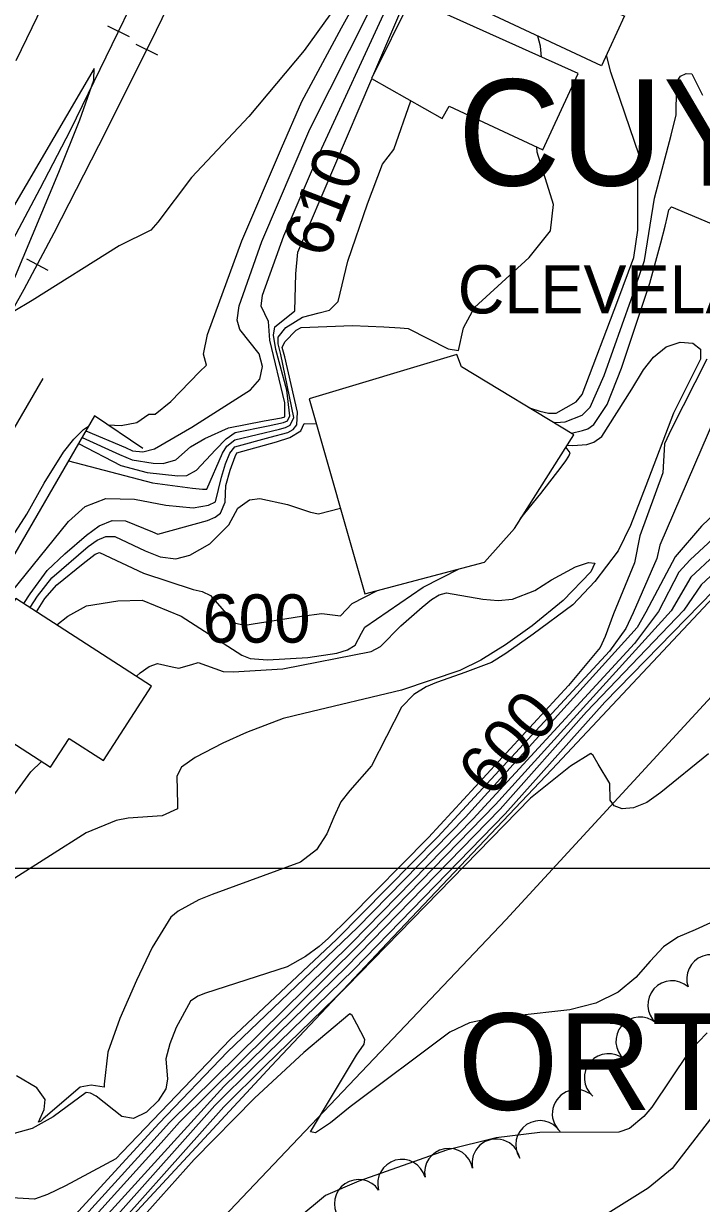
# Model space of a CAD drawing. Extents: x 79600 to 91800, y 75600 to 84400.
# Drawn here: x 85250.2 to 85530.9, y 82861.2 to 83350.1 of the extents above; entities that cross this region are included whole.
import ezdxf

# ---------------------------------------------------------------- set-up
doc = ezdxf.new("R2010")
doc.units = 0
for name, color, linetype in [('084-085$0$TI_CCLOGO', 7, 'Continuous'), ('084-085$0$TI_ORTHO_BM', 7, 'Continuous'), ('084-090$0$BLDG', 7, 'Continuous'), ('084-090$0$GRID', 7, 'Continuous'), ('084-090$0$INDEX', 7, 'Continuous'), ('084-090$0$INDXLBL', 7, 'Continuous'), ('084-090$0$INTER', 7, 'Continuous'), ('084-090$0$ROAD', 7, 'Continuous'), ('084-090$0$RR', 7, 'Continuous'), ('084-090$0$TREES', 7, 'Continuous'), ('084-090$0$WALL', 7, 'Continuous')]:
    doc.layers.add(name, color=color, linetype=linetype)

# ---------------------------------------------------------------- blocks, each defined once
blk = doc.blocks.new('084-090$0$RRTICK100')
blk.add_line((0, -5), (0, 5))

msp = doc.modelspace()

# ---------------------------------------------------------------- linework, layer by layer
at = {"layer": '084-090$0$BLDG'}
for points in [[(85489.54, 83332.58), (85434.63, 83358.28), (85445.08, 83379.07), (85499.06, 83353.2), (85499.06, 83353.36)], [(85479.85, 83329.39), (85410.68, 83360.67), (85394.34, 83327.31), (85423.53, 83310.77), (85426.41, 83315.9), (85465.18, 83297.75)], [(85429.59, 83212.95), (85368.48, 83194.59), (85391.51, 83113.77), (85441.09, 83126.92), (85453.46, 83140.94), (85478.08, 83179.78), (85431.49, 83207.88)], [(85219.41, 83069.04), (85261.33, 83041.96), (85269.06, 83053.93), (85283.31, 83044.72), (85303.26, 83075.59), (85247.09, 83111.88)]]:
    msp.add_lwpolyline(points, close=True, dxfattribs=at)
at = {"layer": '084-090$0$GRID'}
msp.add_line((90000, 83000), (85000, 83000), dxfattribs=at)
at = {"layer": '084-090$0$INDEX'}
for points in [[(85395.3, 83329.28), (85412.25, 83369.06), (85418.12, 83381.14), (85423.25, 83387.34), (85463.83, 83464.6), (85465.84, 83468.17)], [(85838.91, 83337.23), (85821.58, 83339.97), (85816.26, 83340.89), (85813.23, 83340.27), (85799.52, 83327.51), (85791.62, 83319.6), (85767.88, 83284.35), (85755.88, 83266.4), (85727.1, 83204.69), (85711.56, 83171.38), (85686.73, 83127.25), (85672.11, 83097.82), (85659.29, 83074.77), (85634.86, 83043.8), (85549.49, 82916.84), (85534.65, 82896.31), (85518.8, 82875.75), (85508.85, 82867.61), (85490.09, 82855.83)], [(85273.03, 83176.19), (85290.5, 83167.02), (85301.47, 83164.15), (85314.1, 83162.71), (85317.77, 83162.8), (85321.82, 83165.14), (85329.65, 83173.48), (85334.05, 83178.1), (85337.84, 83180.66), (85351.46, 83183.43), (85357.91, 83184.78), (85359.5, 83185.45), (85360.54, 83187.53), (85359.3, 83198.17), (85354.65, 83215.1), (85353.65, 83220.98), (85354.21, 83224.52), (85360.97, 83229.88), (85362.57, 83231.13), (85363.01, 83246.39), (85363.85, 83255.45), (85394.44, 83327.26)], [(85477.07, 83180.39), (85481.69, 83181.48), (85483.91, 83182.21), (85486.4, 83183.96), (85491.92, 83192.3), (85497.86, 83207.28), (85509.47, 83242.62), (85514.05, 83259.29), (85515.83, 83266.23), (85516.81, 83270.26), (85517.4, 83272.9), (85518.56, 83274.2), (85541.84, 83264.39)], [(85533.07, 83211.03), (85518.41, 83181.86), (85515.58, 83175.92), (85514.96, 83163.96), (85505.45, 83137.92), (85503.19, 83126.73), (85494.53, 83105.6), (85491.03, 83096.16), (85489.01, 83091.54), (85475.82, 83075.79), (85417.83, 83012.85), (85384.9, 82979.45), (85376.46, 82971.15), (85372.67, 82967.73), (85367.02, 82963.53), (85359.32, 82959.28), (85325.58, 82948.37), (85322.38, 82947.07), (85319.35, 82945.06), (85313.47, 82934.13), (85310.78, 82927.4), (85309.17, 82921.16), (85309.78, 82912.76), (85309.08, 82908.72), (85305.95, 82903.73), (85301.1, 82899.07), (85295.74, 82896.49), (85290.86, 82897.19), (85280.28, 82905.69), (85277.97, 82906.94), (85276.09, 82907.25), (85262.47, 82897.06), (85253.8, 82892.22), (85246.3, 82890.2)], [(85599, 83180.95), (85530.75, 83117.56), (85523.57, 83107.02), (85483.3, 83065), (85447.62, 83024.59), (85383.97, 82959.21), (85333.11, 82909.74), (85275.74, 82846.41)], [(85255.59, 83106.39), (85259.1, 83111.84), (85263.95, 83117.56), (85274.91, 83126.37), (85279.87, 83130.24), (85281.69, 83131.01), (85299.86, 83122.35), (85320.46, 83115.63), (85324.18, 83114.74), (85327.68, 83113.14), (85337.01, 83102.37), (85337.95, 83101.73)], [(85337.95, 83101.73), (85341.9, 83100.89), (85365.32, 83104.57), (85373.76, 83105.65), (85381.51, 83104.76), (85386.23, 83109.8), (85396.49, 83115.09)]]:
    msp.add_lwpolyline(points, dxfattribs=at)
at = {"layer": '084-090$0$INTER'}
for points in [[(85390.12, 83372.1), (85366.36, 83338.92), (85343.5, 83311.62), (85319.77, 83286.38), (85305.81, 83267.87), (85302.91, 83264.46), (85289.78, 83258.05), (85253.82, 83235.35), (85245.88, 83230.7)], [(85247.16, 83334.81), (85262.43, 83366.55)], [(85274.45, 83178.64), (85289.91, 83171.51), (85295.24, 83169.29), (85303.93, 83167.93), (85308.06, 83167.86), (85313.31, 83169.4), (85319.38, 83174.69), (85325.35, 83178.14), (85335.02, 83182.65), (85349.79, 83185.49), (85357.08, 83186.8), (85358.36, 83187.18), (85358.47, 83192.94), (85352.16, 83218.92), (85351.58, 83226.67), (85348.62, 83233.03), (85349.14, 83237.66), (85358.01, 83262.15), (85372.04, 83294.89), (85401.8, 83359.24)], [(85285.1, 83183.84), (85290.61, 83183.54), (85297.17, 83184.88), (85302.03, 83188.28), (85304.71, 83188.22), (85311.22, 83193.5), (85323.03, 83205.86), (85326.02, 83208.63), (85324.74, 83213.08), (85326.43, 83221.24), (85340.65, 83260.07), (85357.04, 83298.54), (85365.46, 83317.87), (85381.9, 83348.3), (85390.04, 83363.09)], [(85276.02, 83181.34), (85292.47, 83174.4), (85295.33, 83173.12), (85299.56, 83172.66), (85304.42, 83173.94), (85319.92, 83182.84), (85344.13, 83198.42), (85348.08, 83202.79), (85349.13, 83208.02), (85347.83, 83213.35), (85339.71, 83223.43), (85338.65, 83227.22), (85339.55, 83233.19), (85348.91, 83259.83), (85368.75, 83306.38), (85393.45, 83355.37)], [(85464.65, 83336.26), (85464.27, 83340.74), (85463.18, 83344.92)], [(85459.09, 83191.23), (85459.77, 83190.94), (85463.94, 83189.5), (85467.6, 83188.72), (85470.73, 83188.76), (85479.08, 83193.39), (85481.55, 83196.48), (85496.31, 83235.38), (85502.85, 83253.21), (85504.6, 83264.52), (85504.55, 83280.51), (85504.68, 83292.11), (85505.13, 83295.65), (85493.45, 83330.04), (85491.6, 83337.08)], [(85243.05, 83236.37), (85264.85, 83288.53), (85273.58, 83310.24), (85279.34, 83326.69), (85279.4, 83331.53), (85222.98, 83235.04)], [(85469.25, 83185.1), (85470.67, 83184.89), (85474.48, 83185.04), (85481.49, 83187.8), (85484.89, 83191.12), (85490.65, 83204.28), (85501.86, 83235.73), (85507.32, 83252), (85511.45, 83277.79), (85518.35, 83303.92), (85520.43, 83312.38), (85520.63, 83322.98), (85520.78, 83326.05), (85522.26, 83328.3), (85524.59, 83329.51), (85526.97, 83329.28), (85531.37, 83320.49)], [(85268.82, 83168.94), (85303.57, 83159.85), (85320.14, 83157.57), (85324.38, 83157.16), (85326.14, 83157.18), (85332.54, 83172.16), (85334.39, 83175.03), (85337.76, 83177.64), (85356.2, 83182.02), (85358.75, 83182.75), (85360.64, 83183.72), (85362.19, 83186.95), (85356.72, 83213.06), (85355.58, 83217.39), (85355.69, 83220.17), (85358.86, 83224.17), (85365.66, 83228.41), (85372.6, 83230.25), (85376.94, 83231.43), (85380.46, 83234.92), (85384.47, 83251.63), (85392.58, 83275.42), (85398.82, 83291.85), (85403.54, 83297.99), (85410.51, 83318.15)], [(85245.16, 83114.45), (85268.89, 83143.86), (85275.75, 83150.04), (85284.27, 83153.38), (85296.22, 83153.1), (85309.13, 83150.59), (85320.46, 83149.51), (85326.84, 83150.58), (85329.66, 83151.93), (85332.13, 83162.18), (85333.84, 83167.65), (85335.57, 83172.18), (85337.64, 83174.75), (85352.34, 83178.79), (85359.58, 83180.73), (85361.79, 83181.98), (85363.31, 83183.84), (85363.7, 83189.11), (85358.43, 83212.01), (85357.37, 83215.91), (85358.42, 83218.3), (85363.15, 83223.07), (85365.23, 83224.24), (85386.36, 83225.07), (85399.43, 83224.48), (85406.15, 83224.09), (85409.44, 83223.8), (85425.97, 83215.34), (85430.27, 83214.7), (85432.37, 83223.99), (85436.87, 83232.52), (85459.62, 83253.23), (85468.39, 83264.27), (85469.71, 83275.15), (85462.86, 83296.8), (85462.79, 83298.88)], [(85644.04, 83256.14), (85643.76, 83252.13), (85641.5, 83245.11), (85626.43, 83226.02), (85623.97, 83221.59), (85623.34, 83215.62), (85623.15, 83213.41), (85618.48, 83206.4), (85605.15, 83192.27), (85572.23, 83163.87), (85536.28, 83129.81), (85526.54, 83120.8), (85518.33, 83106.78), (85445.57, 83026.49), (85389.03, 82968.33), (85314.86, 82894.89), (85307.15, 82886.4)], [(85606.18, 83224.61), (85606.65, 83215.71), (85606.57, 83210.58), (85605.89, 83206.5), (85604.69, 83203.21), (85599.69, 83197.16), (85566.44, 83172.16), (85536.91, 83147.53), (85530.98, 83141.89), (85520.03, 83129.22), (85507.86, 83106.3), (85504.26, 83099.83), (85433.22, 83021.31), (85388.54, 82975.6), (85334.61, 82924.01), (85306.4, 82894.53), (85298.59, 82886.06)], [(85615.52, 83225.56), (85614.99, 83215.66), (85613.86, 83208.59), (85607.74, 83200.13), (85570.94, 83169.29), (85526.3, 83127.9), (85521.54, 83122.84), (85513.1, 83106.54), (85503.19, 83093.21), (85436.39, 83020.63), (85385.95, 82969.1), (85310.63, 82894.71), (85302.87, 82886.23)], [(85475.31, 83175.4), (85477.59, 83175.29), (85483.45, 83175.75), (85486.32, 83176.62), (85489.67, 83178.96), (85502.11, 83198.67), (85506.9, 83206.7), (85511.07, 83211.95), (85516.27, 83216.17), (85522.13, 83218.12), (85527.37, 83217.75), (85530.49, 83215.28), (85530.5, 83211.05), (85519.34, 83188.69), (85507.9, 83158.64), (85501.54, 83142.16), (85496.44, 83131.63), (85486.74, 83118.96), (85477.69, 83109.34), (85461.19, 83097.06), (85449.89, 83089.11), (85444.03, 83085.41), (85432.9, 83081.17), (85426.29, 83078.87), (85421.21, 83077.06), (85416.95, 83075.31), (85411.84, 83072.16), (85406.76, 83066.87), (85394.31, 83042.56), (85385.36, 83032.4), (85381.55, 83027.58), (85378.69, 83021.32), (85375.78, 83014.34), (85371.49, 83007.79), (85364.92, 83002.58), (85328.27, 82989.29), (85322.81, 82987), (85314.21, 82982.27), (85311.19, 82979.87), (85303.51, 82967.22), (85296.98, 82953.62), (85290.1, 82937.82), (85285.07, 82923.91), (85283.62, 82910.71), (85283.64, 82909.42), (85278.2, 82910.18), (85273.6, 82909.39), (85258.29, 82896.29), (85257.39, 82895.38), (85256.42, 82894.94), (85258.8, 82900.18), (85259.13, 82904.3), (85255.77, 82909.08), (85247.27, 82914.08)], [(85539.33, 83193.52), (85513.67, 83133.98), (85512.48, 83128.47), (85502.6, 83106.02), (85499.54, 83099.46), (85492.87, 83090.03), (85421.8, 83013.08), (85379.78, 82970.64), (85335.95, 82929.3), (85291.11, 82882.44), (85288.49, 82879.75), (85267.65, 82868.5), (85260.18, 82864.89), (85254.69, 82863.05), (85243.04, 82863.62), (85234.48, 82863.89), (85226.61, 82861.97), (85219.36, 82860.19)], [(85000, 82806.31), (85004.95, 82804.74), (85008.36, 82803.87), (85012.39, 82804.05), (85021.31, 82808.83), (85033.25, 82817.79), (85037.88, 82822.41), (85039.73, 82826.71), (85039.14, 82840.01), (85039.07, 82848.77), (85039.77, 82854.89), (85043.85, 82868.75), (85047.56, 82875.84), (85058.34, 82890.61), (85149.96, 82994.06), (85158.08, 83003.75), (85188.91, 83049.33), (85251.56, 83146.8), (85258.81, 83159.62), (85266.74, 83172.6), (85271.01, 83177.99), (85275.04, 83181.91), (85277.15, 83183.25)], [(85250.31, 83109.8), (85252.93, 83113.89), (85259.97, 83123.5), (85267.26, 83130.38), (85276.3, 83138.17), (85281.51, 83141.94), (85286.98, 83144.19), (85292.49, 83144.14), (85303.6, 83139.58), (85305.82, 83138.58), (85326.4, 83144.28), (85329.59, 83145.63), (85331.78, 83147.22), (85333.71, 83151.87), (85333.98, 83158.73), (85335.84, 83165.01), (85337.82, 83170.76), (85338.48, 83172.3), (85354.93, 83176.85), (85360.42, 83178.66), (85365.06, 83181.4), (85366.45, 83184.47), (85371.42, 83184.27)], [(85456.02, 83144.98), (85464.42, 83155.38), (85472.78, 83166.33), (85474.71, 83168.98), (85476.01, 83170.87), (85476.54, 83172.25), (85474.86, 83174.53), (85474.79, 83174.58)], [(85252.94, 83108.1), (85256.01, 83112.87), (85261.96, 83120.53), (85277.02, 83133.42), (85280.69, 83136.09), (85284.33, 83137.6), (85288.01, 83137.54), (85300.63, 83131.59), (85306.72, 83129.22), (85313.31, 83128.31), (85319.07, 83129.81), (85327.39, 83134.59), (85335.21, 83142.38), (85337.96, 83147.53), (85338.93, 83149.34), (85343.83, 83152.75), (85348.11, 83153.3), (85359.56, 83150.89), (85364.93, 83149.08)], [(85364.93, 83149.08), (85369.03, 83147.68), (85372.31, 83146.97), (85381.39, 83149.29)], [(85336.98, 83081.52), (85357.57, 83082.74), (85394.22, 83089.99), (85398.03, 83091.94), (85406.49, 83100.52), (85415.21, 83108.29), (85419.19, 83111.44), (85422.32, 83113.44), (85425.29, 83114.28), (85440.45, 83111.67), (85446.8, 83111.05), (85452.65, 83111.66), (85461.98, 83115.27), (85468.77, 83119.62), (85478.77, 83124.96), (85484.08, 83126.86), (85486.75, 83126.51), (85485.16, 83123.01), (85473.71, 83111.05), (85460.75, 83100.55), (85449.8, 83092.74), (85439.49, 83086.39), (85430.82, 83082), (85406.67, 83073.89), (85366.3, 83064.23), (85357.74, 83062.19), (85342.56, 83056.42), (85332.67, 83051.9), (85321.27, 83045.97), (85315.66, 83042.05), (85313.65, 83038.29), (85313.98, 83026.52), (85313.9, 83024.77), (85307.63, 83021.9), (85293.49, 83020.84), (85288.51, 83019.9), (85276.1, 83014.77), (85246.59, 82995.96)], [(85344.11, 83087.08), (85351.22, 83086.44), (85367.91, 83087.47), (85379.87, 83089.24), (85384.42, 83090.69), (85387.54, 83092.58), (85390.12, 83097.48), (85391.58, 83100.02), (85415.68, 83116.56), (85430.59, 83124.13)], [(85535.83, 83115.08), (85490.86, 83068.95), (85449.67, 83022.68), (85386.93, 82958.19), (85345.87, 82918.15), (85329.49, 82901.83), (85275.82, 82841.64)], [(85263.94, 83100.99), (85268.54, 83104.55), (85276.27, 83108.86), (85289.28, 83110.99), (85299.27, 83111.15), (85315.55, 83104.64), (85340.65, 83088.4), (85344.11, 83087.08)], [(85296.95, 83079.66), (85298.45, 83081.16), (85302.24, 83083.76), (85305.73, 83084.94), (85311.71, 83083.61), (85314.46, 83082.99), (85319.93, 83084.57), (85322.52, 83085.33), (85332.83, 83081.69), (85336.98, 83081.52)], [(85533.86, 83047.6), (85514.12, 83031.46), (85508.32, 83027.38), (85502.77, 83025.17), (85498.04, 83024.79), (85494.71, 83025.96), (85493.15, 83028.3), (85492.96, 83035.25), (85488.1, 83043.27), (85486.09, 83046.79), (85485.07, 83047.63), (85476.71, 83042.43), (85460.12, 83029.15), (85384.06, 82951.15), (85350.09, 82918.07), (85333.09, 82901.32), (85275.9, 82836.86)], [(85246.66, 83030.89), (85253.3, 83040.05), (85257.62, 83044.36)], [(85307.15, 82886.4), (85258.03, 82831.86), (85242.51, 82814.76), (85231.47, 82803.62), (85203.33, 82779.43), (85185.73, 82767.36), (85182.21, 82765.37), (85179.78, 82764.96), (85154.54, 82783.79), (85140.05, 82794.75), (85116.87, 82824.23), (85111.51, 82831.74), (85100.64, 82854.68), (85081.68, 82872.27), (85076.03, 82877.47), (85073.03, 82880.91), (85072.68, 82883.58), (85083.56, 82898.85), (85154.58, 82980.91), (85165.35, 82993.95)], [(85302.87, 82886.23), (85260.94, 82839.98), (85238.81, 82815.54), (85229.87, 82806.94), (85218.37, 82797.71), (85209.43, 82790.73), (85203.49, 82787.34), (85199.55, 82785.97), (85194.2, 82785.52), (85187.45, 82787.34), (85179.5, 82792.28), (85163.97, 82806.28), (85151.31, 82820.48), (85134.42, 82832.16), (85122.57, 82842.95), (85113.79, 82848.51), (85086.18, 82874.22), (85081.79, 82878.85), (85079.55, 82882.51), (85079.41, 82885.72), (85084.02, 82893.88), (85125.64, 82944.11), (85151.79, 82973.12), (85165.07, 82988.73)], [(85547.41, 82983.34), (85528.25, 82974.64), (85521.15, 82971.56), (85515.16, 82967.56), (85509.65, 82961.68), (85503.74, 82954.91), (85496.45, 82948.72), (85487.11, 82944.27), (85476.35, 82941.47), (85454.24, 82939.03), (85444.06, 82938.04), (85434.84, 82936), (85426.66, 82932.22), (85385.5, 82901.2), (85377.27, 82894.69), (85371.17, 82890.45), (85369.05, 82890.88), (85388.1, 82922.64), (85391.21, 82927.27), (85391.55, 82929.13), (85388.22, 82935.55), (85386.23, 82939.08), (85385.33, 82939.85), (85366.28, 82923.77), (85345.82, 82904.85), (85320.8, 82879.48), (85296.76, 82852.41)], [(85533.23, 82931.97), (85525.79, 82924.16), (85510.38, 82901.17), (85507.1, 82897.19), (85501.13, 82892.24), (85496.69, 82890.78), (85464.01, 82890.59), (85445.94, 82888.46), (85425.29, 82883.27), (85389.01, 82870.4), (85375.25, 82864.46), (85351.56, 82844.75)], [(85298.59, 82886.06), (85250.51, 82833.4)]]:
    msp.add_lwpolyline(points, dxfattribs=at)
at = {"layer": '084-090$0$ROAD'}
for points in [[(85860.46, 83480.29), (85853.35, 83465.55), (85817.97, 83421.51), (85773.28, 83366.26), (85731.88, 83322), (85677.49, 83264.34), (85609.66, 83191.27), (85538.01, 83114.6), (85468.96, 83041.05), (85400.81, 82969.05), (85352.84, 82918.24), (85257.36, 82815.09), (85202.04, 82758.35), (85143.76, 82703.58), (85135.92, 82699.8), (85127.74, 82699.41), (85118.61, 82701.64), (85111.3, 82707.59), (85098.77, 82725.83), (85029.67, 82828.28), (85000, 82871.03)], [(85856.32, 83373.69), (85853.47, 83375.39), (85848.98, 83376.43), (85841.73, 83376.51), (85835.26, 83375.05), (85830.5, 83371.92), (85821.45, 83366.58), (85805.24, 83350.67), (85706.97, 83249.66), (85632.66, 83175.75), (85549.4, 83086.92), (85449.97, 82978.79)], [(85449.97, 82978.79), (85218.48, 82734.89), (85182.41, 82698.41), (85163.46, 82677.84), (85156.92, 82667.9), (85151.31, 82657.96), (85150.61, 82650.23), (85152.06, 82644.38), (85155.38, 82636.23), (85284.11, 82443.52)]]:
    msp.add_lwpolyline(points, dxfattribs=at)
at = {"layer": '084-090$0$RR'}
for points in [[(85593.71, 83943.26), (85585.41, 83926.37), (85532.77, 83817.01), (85482.54, 83713.38), (85431.24, 83608.04), (85394.79, 83531.11), (85335.47, 83409.95), (85302.79, 83342.46), (85281.29, 83299.49), (85262.81, 83263.33), (85250.39, 83239.9), (85232.79, 83208.69), (85215.32, 83179.19), (85192.52, 83142.83), (85171.07, 83110.97), (85147.63, 83076.93), (85126.76, 83048.78), (85102.69, 83016.43), (85079.2, 82987.02), (85045.78, 82947.63), (85000, 82893.4)], [(85579.62, 83943.24), (85500.54, 83781.95), (85438.52, 83652.89), (85386.46, 83545.85), (85313.83, 83397.07), (85269.5, 83305.85), (85256.92, 83281.65), (85244.49, 83258.21), (85233.12, 83237.72), (85218.09, 83211.17), (85199.11, 83179.18), (85179.35, 83148.42), (85159.73, 83118.42), (85138.27, 83086.87), (85119.84, 83061.37), (85100.19, 83034.78), (85076.86, 83004.75), (85000, 82911.78)], [(85000, 82852.17), (85090.45, 82957.95), (85127.97, 83004.02), (85155.11, 83039.33), (85179, 83074.61), (85206.51, 83117.96), (85232.2, 83158.36), (85258.32, 83203.08)]]:
    msp.add_lwpolyline(points, dxfattribs=at)
at = {"layer": '084-090$0$TREES'}
for centre, radius, start, end in [((85534.79, 82954.3), 10, 19.5886, 199.5886), ((85518.69, 82943.5), 10, 48.1232, 228.1232), ((85505.49, 82928.47), 10, 49.2917, 229.2917), ((85492.45, 82913.32), 9.99, 49.2917, 229.2917), ((85479.15, 82898.4), 10, 47.2666, 227.2666), ((85464.02, 82885.54), 10, 33.4724, 213.4724), ((85445.9, 82877.94), 10, 11.9858, 191.9858), ((85426.29, 82874.02), 10, 10.618, 190.618), ((85406.83, 82869.47), 10, 15.7285, 195.7285), ((85388.95, 82861.13), 10, 34.301, 214.301)]:
    msp.add_arc(centre, radius, start, end, dxfattribs=at)
at = {"layer": '084-090$0$WALL'}
msp.add_lwpolyline([(85299.67, 83174), (85279.62, 83187.54), (85239.85, 83119.06), (85246.71, 83111.57)], dxfattribs=at)

# ---------------------------------------------------------------- block references
at = {"layer": '084-090$0$RR'}
for p, rotation in [((85289.49, 83346.99), -115.92028642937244), ((85301.24, 83339.37), -116.57464899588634), ((85255.88, 83250.26), -117.93679588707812)]:
    msp.add_blockref('084-090$0$RRTICK100', p, dxfattribs=dict(at, rotation=rotation))

# ---------------------------------------------------------------- texts
at = {"layer": '084-085$0$TI_CCLOGO'}
for s, height, p in [('CUYAHOGA COUNTY ENGINEER', 44, (85430, 83283)), ('CLEVELAND , OHIO', 20, (85430, 83230))]:
    msp.add_text(s, height=height, dxfattribs=at).set_placement(p)
at = {"layer": '084-085$0$TI_ORTHO_BM'}
msp.add_text('ORTHOPHOTO  BASE  MAP', height=40, dxfattribs=at).set_placement((85430, 82900))
at = {"layer": '084-090$0$INDXLBL'}
for s, rotation, p in [('610', 68.9549, (85375.45, 83252.1)), ('600', 49.7524, (85443.81, 83028.71))]:
    msp.add_text(s, height=20, rotation=rotation, dxfattribs=at).set_placement(p)
msp.add_text('600', height=20, dxfattribs=at).set_placement((85324.39, 83093.61))

doc.saveas('drawing.dxf')
